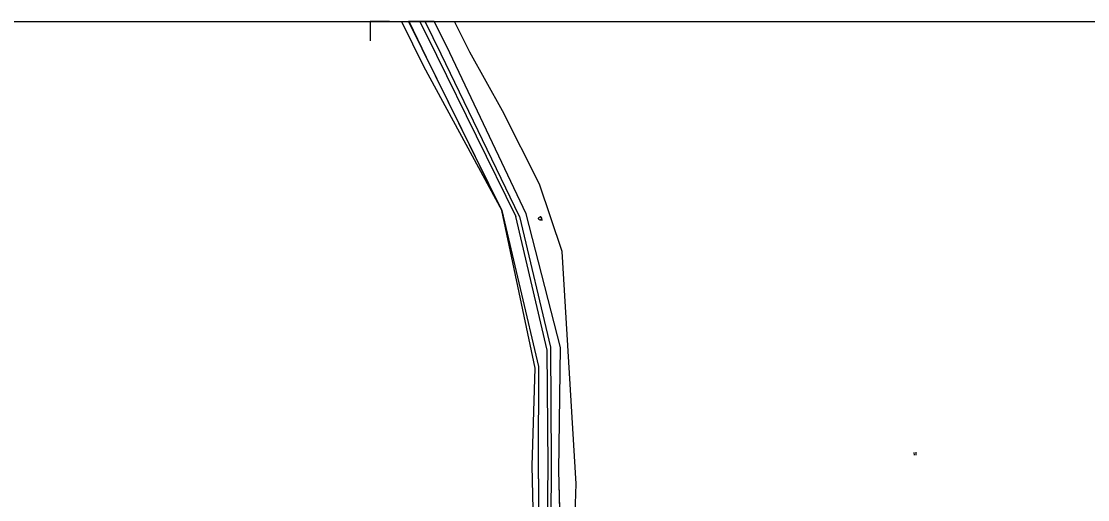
# Model space of a CAD drawing. Extents: x -636600 to -628587, y -1090963 to -1085869.
# Drawn here: x -629307 to -629032.6, y -1086730.2 to -1086607.2 of the extents above; entities that cross this region are included whole.
import ezdxf

# ---------------------------------------------------------------- set-up
doc = ezdxf.new("R2010")
doc.units = 0
for name, color, linetype in [('08_LEGENDA_HV', 7, 'Continuous'), ('22', 7, 'Continuous'), ('42', 7, 'Continuous'), ('43', 7, 'Continuous'), ('60', 7, 'Continuous'), ('PARCELY_NÁVRH_TOKY_NÁDRŽE', 7, 'Continuous')]:
    doc.layers.add(name, color=color, linetype=linetype)

msp = doc.modelspace()

# ---------------------------------------------------------------- linework, layer by layer
at = {"layer": '08_LEGENDA_HV'}
msp.add_line((-629847.27, -1086607.22), (-628587.27, -1086607.22), dxfattribs=at)
msp.add_lwpolyline([(-629212.27, -1086607.22), (-629217.27, -1086607.22), (-629217.27, -1086612.22)], dxfattribs=at)
at = {"layer": '22'}
for p, q in [((-629202.75, -1086616.55), (-629207.22, -1086607.22)), ((-629197.47, -1086613.7), (-629200.73, -1086607.22)), ((-629177.1, -1086656.7), (-629197.47, -1086613.7)), ((-629183.37, -1086655.87), (-629202.75, -1086616.55)), ((-629183.37, -1086655.87), (-629173.92, -1086695.97)), ((-629168.26, -1086691.07), (-629177.1, -1086656.7)), ((-629168.69, -1086722.74), (-629168.26, -1086691.07)), ((-629173.92, -1086695.97), (-629174, -1086720.93)), ((-629174, -1086720.93), (-629173.58, -1086760.8)), ((-629167.99, -1086748.96), (-629168.69, -1086722.74))]:
    msp.add_line(p, q, dxfattribs=at)
at = {"layer": '42'}
for p, q in [((-629209.15, -1086607.22), (-629203.55, -1086618.75)), ((-629191.58, -1086615.14), (-629195.55, -1086607.22)), ((-629183.14, -1086630.23), (-629191.58, -1086615.14)), ((-629203.55, -1086618.75), (-629183.37, -1086655.87)), ((-629173.67, -1086649.06), (-629183.14, -1086630.23)), ((-629167.85, -1086666.44), (-629173.67, -1086649.06)), ((-629174.77, -1086696.42), (-629183.37, -1086655.87)), ((-629164.19, -1086726.12), (-629167.85, -1086666.44)), ((-629175.51, -1086721.57), (-629174.77, -1086696.42)), ((-629174.62, -1086761.15), (-629175.51, -1086721.57)), ((-629164.93, -1086744.84), (-629164.19, -1086726.12))]:
    msp.add_line(p, q, dxfattribs=at)
at = {"layer": '43'}
for p, q in [((-629173.5, -1086658.31), (-629173.4, -1086658.3)), ((-629173.4, -1086658.3), (-629172.9, -1086658.26)), ((-629077.2, -1086718.81), (-629077.27, -1086718.06)), ((-629076.71, -1086718.76), (-629076.77, -1086718.02))]:
    msp.add_line(p, q, dxfattribs=at)
msp.add_circle((-629173.54, -1086657.92), 0.4, dxfattribs=at)
msp.add_arc((-629173.44, -1086657.91), 0.4, 265.0467, 102.5323, dxfattribs=at)
at = {"layer": '60'}
for p, q in [((-629204.44, -1086607.22), (-629200.17, -1086615.94)), ((-629198.96, -1086615.63), (-629203.12, -1086607.22)), ((-629200.17, -1086615.94), (-629179.72, -1086657.44)), ((-629178.79, -1086657.38), (-629198.96, -1086615.63)), ((-629171.66, -1086691.79), (-629179.72, -1086657.44)), ((-629178.79, -1086657.38), (-629170.83, -1086691.04)), ((-629170.83, -1086691.04), (-629170.69, -1086720.55)), ((-629171.44, -1086721.54), (-629171.66, -1086691.79)), ((-629171.76, -1086760.07), (-629171.44, -1086721.54)), ((-629170.69, -1086720.55), (-629170.91, -1086759.99))]:
    msp.add_line(p, q, dxfattribs=at)
at = {"layer": 'PARCELY_NÁVRH_TOKY_NÁDRŽE'}
msp.add_line((-629200.75, -1086607.22), (-629207.35, -1086607.22), dxfattribs=at)
for points in [[(-629207.35, -1086607.22), (-629183.37, -1086655.87), (-629173.92, -1086695.97), (-629174, -1086720.93), (-629173.58, -1086760.8), (-629174.04, -1086805.72), (-629172.75, -1086839.83), (-629171.94, -1086842.59), (-629162.91, -1086858.25), (-629126.7, -1086904.22)], [(-629119.22, -1086904.22), (-629129.85, -1086890.96), (-629158.49, -1086854.09), (-629167.53, -1086833), (-629169.36, -1086805.6), (-629168.92, -1086798.11), (-629167.99, -1086748.96), (-629168.69, -1086722.74), (-629168.26, -1086691.07), (-629177.1, -1086656.7), (-629197.47, -1086613.7), (-629200.75, -1086607.22)]]:
    msp.add_lwpolyline(points, dxfattribs=at)

doc.saveas('drawing.dxf')
